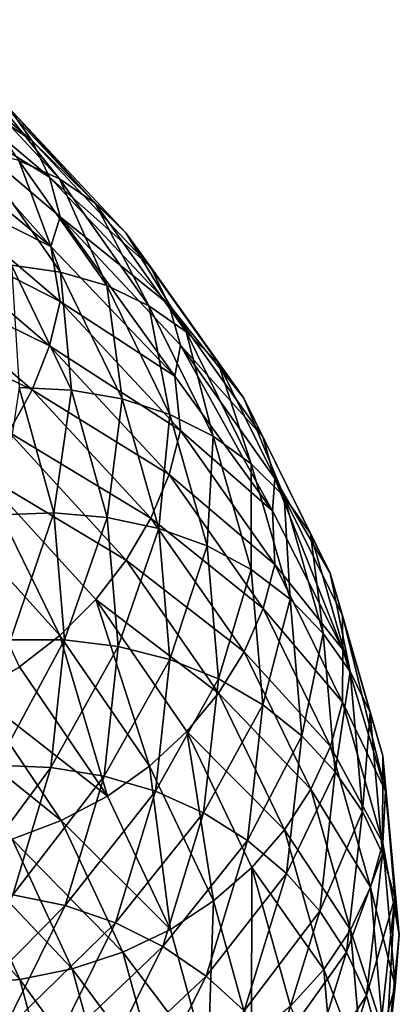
# Model space of a CAD drawing. Header units: metres. Extents: x -44 to 117, y -432 to 89.
# Tile 544 of 656: x 16 to 19, y -273 to -266. Entities that reach past the tile are written whole.
import ezdxf

# ---------------------------------------------------------------- set-up
doc = ezdxf.new("R2010")
doc.units = ezdxf.units.M
doc.layers.add('solid_125568', color=7, linetype='CONTINUOUS')

msp = doc.modelspace()

# ---------------------------------------------------------------- linework, layer by layer
at = {"layer": 'solid_125568'}
for points in [[(15.119085, -265.807709, 924.405945), (16.204203, -266.726135, 925.837158), (15.242907, -266.079651, 924.204346)], [(16.025513, -266.476349, 926.04425), (16.204203, -266.726135, 925.837158), (15.119085, -265.807709, 924.405945)], [(15.242907, -266.079651, 924.204346), (16.336874, -267.005341, 925.646729), (15.319744, -266.376892, 924.028931)], [(16.204203, -266.726135, 925.837158), (16.336874, -267.005341, 925.646729), (15.242907, -266.079651, 924.204346)], [(15.547182, -266.088562, 926.490173), (16.413265, -267.018738, 927.954041), (15.805094, -266.261902, 926.263489)], [(16.105722, -266.879517, 928.15448), (16.413265, -267.018738, 927.954041), (15.547182, -266.088562, 926.490173)], [(15.805094, -266.261902, 926.263489), (16.685532, -267.203888, 927.752563), (16.025513, -266.476349, 926.04425)], [(16.413265, -267.018738, 927.954041), (16.685532, -267.203888, 927.752563), (15.805094, -266.261902, 926.263489)], [(15.319744, -266.376892, 924.028931), (16.347694, -267.5336, 925.18927), (15.219242, -266.596527, 923.739075)], [(15.319744, -266.376892, 924.028931), (16.419231, -267.308136, 925.4776), (16.347694, -267.5336, 925.18927)], [(16.336874, -267.005341, 925.646729), (16.419231, -267.308136, 925.4776), (15.319744, -266.376892, 924.028931)], [(16.025513, -266.476349, 926.04425), (16.918192, -267.429108, 927.554504), (16.204203, -266.726135, 925.837158)], [(16.685532, -267.203888, 927.752563), (16.918192, -267.429108, 927.554504), (16.025513, -266.476349, 926.04425)], [(15.219242, -266.596527, 923.739075), (16.347694, -267.5336, 925.18927), (15.320263, -267.015839, 923.777954)], [(16.204203, -266.726135, 925.837158), (17.106787, -267.688263, 927.364136), (16.336874, -267.005341, 925.646729)], [(16.918192, -267.429108, 927.554504), (17.106787, -267.688263, 927.364136), (16.204203, -266.726135, 925.837158)], [(15.76793, -266.790863, 928.349243), (16.422501, -267.728485, 929.82312), (16.105722, -266.879517, 928.15448)], [(16.04772, -267.675873, 929.972473), (16.422501, -267.728485, 929.82312), (15.76793, -266.790863, 928.349243)], [(16.105722, -266.879517, 928.15448), (16.774261, -267.831268, 929.661926), (16.413265, -267.018738, 927.954041)], [(16.422501, -267.728485, 929.82312), (16.774261, -267.831268, 929.661926), (16.105722, -266.879517, 928.15448)], [(16.336874, -267.005341, 925.646729), (17.246813, -267.975281, 927.185608), (16.419231, -267.308136, 925.4776)], [(17.106787, -267.688263, 927.364136), (17.246813, -267.975281, 927.185608), (16.336874, -267.005341, 925.646729)], [(15.320263, -267.015839, 923.777954), (16.419828, -267.951996, 925.223389), (15.244253, -267.35321, 923.70459)], [(16.347694, -267.5336, 925.18927), (16.419828, -267.951996, 925.223389), (15.320263, -267.015839, 923.777954)], [(16.413265, -267.018738, 927.954041), (17.094555, -267.983948, 929.491699), (16.685532, -267.203888, 927.752563)], [(16.774261, -267.831268, 929.661926), (17.094555, -267.983948, 929.491699), (16.413265, -267.018738, 927.954041)], [(16.685532, -267.203888, 927.752563), (17.378111, -268.181641, 929.316589), (16.918192, -267.429108, 927.554504)], [(17.094555, -267.983948, 929.491699), (17.378111, -268.181641, 929.316589), (16.685532, -267.203888, 927.752563)], [(16.419231, -267.308136, 925.4776), (17.290993, -268.519348, 926.743713), (16.347694, -267.5336, 925.18927)], [(16.419231, -267.308136, 925.4776), (17.333761, -268.284027, 927.023132), (17.290993, -268.519348, 926.743713)], [(17.246813, -267.975281, 927.185608), (17.333761, -268.284027, 927.023132), (16.419231, -267.308136, 925.4776)], [(15.244253, -267.35321, 923.70459), (16.338322, -268.28894, 925.140564), (15.121366, -267.689911, 923.667786)], [(16.419828, -267.951996, 925.223389), (16.338322, -268.28894, 925.140564), (15.244253, -267.35321, 923.70459)], [(16.918192, -267.429108, 927.554504), (17.620394, -268.418182, 929.140625), (17.106787, -267.688263, 927.364136)], [(17.378111, -268.181641, 929.316589), (17.620394, -268.418182, 929.140625), (16.918192, -267.429108, 927.554504)], [(16.347694, -267.5336, 925.18927), (17.290993, -268.519348, 926.743713), (16.419828, -267.951996, 925.223389)], [(16.04772, -267.675873, 929.972473), (16.505716, -268.625519, 931.462158), (16.422501, -267.728485, 929.82312)], [(16.106247, -268.607147, 931.558167), (16.505716, -268.625519, 931.462158), (16.04772, -267.675873, 929.972473)], [(15.121366, -267.689911, 923.667786), (16.206585, -268.62323, 925.089539), (14.955411, -268.018341, 923.667542)], [(16.338322, -268.28894, 925.140564), (16.206585, -268.62323, 925.089539), (15.121366, -267.689911, 923.667786)], [(16.422501, -267.728485, 929.82312), (16.891106, -268.693268, 931.350098), (16.774261, -267.831268, 929.661926)], [(16.505716, -268.625519, 931.462158), (16.891106, -268.693268, 931.350098), (16.422501, -267.728485, 929.82312)], [(17.106787, -267.688263, 927.364136), (17.816769, -268.687256, 928.967773), (17.246813, -267.975281, 927.185608)], [(17.620394, -268.418182, 929.140625), (17.816769, -268.687256, 928.967773), (17.106787, -267.688263, 927.364136)], [(16.774261, -267.831268, 929.661926), (17.252851, -268.810822, 931.223572), (17.094555, -267.983948, 929.491699)], [(16.891106, -268.693268, 931.350098), (17.252851, -268.810822, 931.223572), (16.774261, -267.831268, 929.661926)], [(16.419828, -267.951996, 925.223389), (17.334429, -268.933105, 926.765564), (16.338322, -268.28894, 925.140564)], [(17.290993, -268.519348, 926.743713), (17.334429, -268.933105, 926.765564), (16.419828, -267.951996, 925.223389)], [(17.246813, -267.975281, 927.185608), (17.962572, -268.982483, 928.801697), (17.333761, -268.284027, 927.023132)], [(17.816769, -268.687256, 928.967773), (17.962572, -268.982483, 928.801697), (17.246813, -267.975281, 927.185608)], [(16.206585, -268.62323, 925.089539), (16.028721, -268.947357, 925.070679), (14.955411, -268.018341, 923.667542)], [(17.094555, -267.983948, 929.491699), (17.58227, -268.977539, 931.084595), (17.378111, -268.181641, 929.316589)], [(17.252851, -268.810822, 931.223572), (17.58227, -268.977539, 931.084595), (17.094555, -267.983948, 929.491699)], [(17.378111, -268.181641, 929.316589), (17.873903, -269.188293, 930.936707), (17.620394, -268.418182, 929.140625)], [(17.58227, -268.977539, 931.084595), (17.873903, -269.188293, 930.936707), (17.378111, -268.181641, 929.316589)], [(16.338322, -268.28894, 925.140564), (17.248346, -269.269562, 926.672668), (16.206585, -268.62323, 925.089539)], [(17.334429, -268.933105, 926.765564), (17.248346, -269.269562, 926.672668), (16.338322, -268.28894, 925.140564)], [(17.333761, -268.284027, 927.023132), (18.035254, -269.543671, 928.378052), (17.290993, -268.519348, 926.743713)], [(17.333761, -268.284027, 927.023132), (18.053135, -269.297516, 928.64624), (18.035254, -269.543671, 928.378052)], [(17.962572, -268.982483, 928.801697), (18.053135, -269.297516, 928.64624), (17.333761, -268.284027, 927.023132)], [(17.620394, -268.418182, 929.140625), (18.123062, -269.436676, 930.78363), (17.816769, -268.687256, 928.967773)], [(17.873903, -269.188293, 930.936707), (18.123062, -269.436676, 930.78363), (17.620394, -268.418182, 929.140625)], [(17.290993, -268.519348, 926.743713), (18.035254, -269.543671, 928.378052), (17.334429, -268.933105, 926.765564)], [(15.961118, -269.575806, 933.07959), (16.37179, -269.560638, 933.041565), (16.106247, -268.607147, 931.558167)], [(16.206585, -268.62323, 925.089539), (17.109243, -269.601257, 926.606506), (16.028721, -268.947357, 925.070679)], [(16.106247, -268.607147, 931.558167), (16.37179, -269.560638, 933.041565), (16.505716, -268.625519, 931.462158)], [(17.248346, -269.269562, 926.672668), (17.109243, -269.601257, 926.606506), (16.206585, -268.62323, 925.089539)], [(16.37179, -269.560638, 933.041565), (16.777781, -269.594757, 932.985229), (16.505716, -268.625519, 931.462158)], [(16.505716, -268.625519, 931.462158), (16.777781, -269.594757, 932.985229), (16.891106, -268.693268, 931.350098)], [(16.777781, -269.594757, 932.985229), (17.169436, -269.678131, 932.911255), (16.891106, -268.693268, 931.350098)], [(16.891106, -268.693268, 931.350098), (17.169436, -269.678131, 932.911255), (17.252851, -268.810822, 931.223572)], [(17.816769, -268.687256, 928.967773), (18.324995, -269.716095, 930.628845), (17.962572, -268.982483, 928.801697)], [(18.123062, -269.436676, 930.78363), (18.324995, -269.716095, 930.628845), (17.816769, -268.687256, 928.967773)], [(17.169436, -269.678131, 932.911255), (17.53709, -269.810883, 932.820129), (17.252851, -268.810822, 931.223572)], [(17.252851, -268.810822, 931.223572), (17.53709, -269.810883, 932.820129), (17.58227, -268.977539, 931.084595)], [(16.028721, -268.947357, 925.070679), (16.921473, -269.920746, 926.567993), (15.808845, -269.253815, 925.084412)], [(17.109243, -269.601257, 926.606506), (16.921473, -269.920746, 926.567993), (16.028721, -268.947357, 925.070679)], [(17.334429, -268.933105, 926.765564), (18.053865, -269.952118, 928.385254), (17.248346, -269.269562, 926.672668)], [(18.035254, -269.543671, 928.378052), (18.053865, -269.952118, 928.385254), (17.334429, -268.933105, 926.765564)], [(17.53709, -269.810883, 932.820129), (17.871922, -269.992096, 932.713013), (17.58227, -268.977539, 931.084595)], [(17.58227, -268.977539, 931.084595), (17.871922, -269.992096, 932.713013), (17.873903, -269.188293, 930.936707)], [(17.962572, -268.982483, 928.801697), (18.474924, -270.019928, 930.475708), (18.053135, -269.297516, 928.64624)], [(18.324995, -269.716095, 930.628845), (18.474924, -270.019928, 930.475708), (17.962572, -268.982483, 928.801697)], [(15.808845, -269.253815, 925.084412), (16.4174, -270.49353, 926.577148), (15.551105, -269.535126, 925.131104)], [(15.808845, -269.253815, 925.084412), (16.689396, -270.220642, 926.557861), (16.4174, -270.49353, 926.577148)], [(16.921473, -269.920746, 926.567993), (16.689396, -270.220642, 926.557861), (15.808845, -269.253815, 925.084412)], [(17.871922, -269.992096, 932.713013), (18.168346, -270.216339, 932.592957), (17.873903, -269.188293, 930.936707)], [(17.873903, -269.188293, 930.936707), (18.168346, -270.216339, 932.592957), (18.123062, -269.436676, 930.78363)], [(17.248346, -269.269562, 926.672668), (17.964174, -270.288025, 928.281799), (17.109243, -269.601257, 926.606506)], [(18.053865, -269.952118, 928.385254), (17.964174, -270.288025, 928.281799), (17.248346, -269.269562, 926.672668)], [(18.053135, -269.297516, 928.64624), (18.571095, -270.599152, 930.072327), (18.035254, -269.543671, 928.378052)], [(18.053135, -269.297516, 928.64624), (18.568075, -270.341492, 930.327454), (18.571095, -270.599152, 930.072327)], [(18.474924, -270.019928, 930.475708), (18.568075, -270.341492, 930.327454), (18.053135, -269.297516, 928.64624)], [(18.123062, -269.436676, 930.78363), (18.421577, -270.476929, 932.463318), (18.324995, -269.716095, 930.628845)], [(18.168346, -270.216339, 932.592957), (18.421577, -270.476929, 932.463318), (18.123062, -269.436676, 930.78363)], [(15.551105, -269.535126, 925.131104), (16.4174, -270.49353, 926.577148), (16.110025, -270.732178, 926.626892)], [(18.035254, -269.543671, 928.378052), (18.571095, -270.599152, 930.072327), (18.053865, -269.952118, 928.385254)], [(15.961118, -269.575806, 933.07959), (16.040298, -270.525635, 934.536377), (16.37179, -269.560638, 933.041565)], [(16.040298, -270.525635, 934.536377), (16.453007, -270.526306, 934.539185), (16.37179, -269.560638, 933.041565)], [(16.37179, -269.560638, 933.041565), (16.453007, -270.526306, 934.539185), (16.777781, -269.594757, 932.985229)], [(16.453007, -270.526306, 934.539185), (16.860949, -270.576416, 934.522949), (16.777781, -269.594757, 932.985229)], [(16.777781, -269.594757, 932.985229), (16.860949, -270.576416, 934.522949), (17.169436, -269.678131, 932.911255)], [(17.109243, -269.601257, 926.606506), (17.819271, -270.616943, 928.199829), (16.921473, -269.920746, 926.567993)], [(17.964174, -270.288025, 928.281799), (17.819271, -270.616943, 928.199829), (17.109243, -269.601257, 926.606506)], [(16.860949, -270.576416, 934.522949), (17.254461, -270.675781, 934.487427), (17.169436, -269.678131, 932.911255)], [(17.169436, -269.678131, 932.911255), (17.254461, -270.675781, 934.487427), (17.53709, -269.810883, 932.820129)], [(18.324995, -269.716095, 930.628845), (18.626791, -270.766998, 932.326965), (18.474924, -270.019928, 930.475708)], [(18.421577, -270.476929, 932.463318), (18.626791, -270.766998, 932.326965), (18.324995, -269.716095, 930.628845)], [(17.254461, -270.675781, 934.487427), (17.623884, -270.824036, 934.431946), (17.53709, -269.810883, 932.820129)], [(17.53709, -269.810883, 932.820129), (17.623884, -270.824036, 934.431946), (17.871922, -269.992096, 932.713013)], [(16.921473, -269.920746, 926.567993), (17.623711, -270.931519, 928.140686), (16.689396, -270.220642, 926.557861)], [(17.819271, -270.616943, 928.199829), (17.623711, -270.931519, 928.140686), (16.921473, -269.920746, 926.567993)], [(17.623884, -270.824036, 934.431946), (17.960358, -271.019989, 934.357056), (17.871922, -269.992096, 932.713013)], [(17.871922, -269.992096, 932.713013), (17.960358, -271.019989, 934.357056), (18.168346, -270.216339, 932.592957)], [(18.053865, -269.952118, 928.385254), (18.568861, -271.00177, 930.062927), (17.964174, -270.288025, 928.281799)], [(18.571095, -270.599152, 930.072327), (18.568861, -271.00177, 930.062927), (18.053865, -269.952118, 928.385254)], [(18.474924, -270.019928, 930.475708), (18.77916, -271.07962, 932.186951), (18.568075, -270.341492, 930.327454)], [(18.626791, -270.766998, 932.326965), (18.77916, -271.07962, 932.186951), (18.474924, -270.019928, 930.475708)], [(16.689396, -270.220642, 926.557861), (17.09886, -271.488403, 928.096252), (16.4174, -270.49353, 926.577148)], [(16.689396, -270.220642, 926.557861), (17.382046, -271.224426, 928.105713), (17.09886, -271.488403, 928.096252)], [(17.623711, -270.931519, 928.140686), (17.382046, -271.224426, 928.105713), (16.689396, -270.220642, 926.557861)], [(17.960358, -271.019989, 934.357056), (18.258236, -271.257965, 934.265076), (18.168346, -270.216339, 932.592957)], [(18.168346, -270.216339, 932.592957), (18.258236, -271.257965, 934.265076), (18.421577, -270.476929, 932.463318)], [(17.964174, -270.288025, 928.281799), (18.476578, -271.337097, 929.948608), (17.819271, -270.616943, 928.199829)], [(18.568861, -271.00177, 930.062927), (18.476578, -271.337097, 929.948608), (17.964174, -270.288025, 928.281799)], [(18.568075, -270.341492, 930.327454), (18.893959, -271.678986, 931.807373), (18.571095, -270.599152, 930.072327)], [(18.568075, -270.341492, 930.327454), (18.87385, -271.407898, 932.046082), (18.893959, -271.678986, 931.807373)], [(18.77916, -271.07962, 932.186951), (18.87385, -271.407898, 932.046082), (18.568075, -270.341492, 930.327454)], [(16.040298, -270.525635, 934.536377), (15.937838, -271.480499, 935.989197), (16.453007, -270.526306, 934.539185)], [(15.937838, -271.480499, 935.989197), (16.347912, -271.497101, 936.032715), (16.453007, -270.526306, 934.539185)], [(16.4174, -270.49353, 926.577148), (16.778839, -271.716278, 928.113953), (16.110025, -270.732178, 926.626892)], [(16.453007, -270.526306, 934.539185), (16.347912, -271.497101, 936.032715), (16.860949, -270.576416, 934.522949)], [(16.4174, -270.49353, 926.577148), (17.09886, -271.488403, 928.096252), (16.778839, -271.716278, 928.113953)], [(18.258236, -271.257965, 934.265076), (18.512684, -271.530945, 934.158936), (18.421577, -270.476929, 932.463318)], [(18.421577, -270.476929, 932.463318), (18.512684, -271.530945, 934.158936), (18.626791, -270.766998, 932.326965)], [(16.347912, -271.497101, 936.032715), (16.753181, -271.563385, 936.056519), (16.860949, -270.576416, 934.522949)], [(16.860949, -270.576416, 934.522949), (16.753181, -271.563385, 936.056519), (17.254461, -270.675781, 934.487427)], [(18.571095, -270.599152, 930.072327), (18.893959, -271.678986, 931.807373), (18.568861, -271.00177, 930.062927)], [(16.753181, -271.563385, 936.056519), (17.144094, -271.678802, 936.059265), (17.254461, -270.675781, 934.487427)], [(17.254461, -270.675781, 934.487427), (17.144094, -271.678802, 936.059265), (17.623884, -270.824036, 934.431946)], [(17.819271, -270.616943, 928.199829), (18.327517, -271.663055, 929.850281), (17.623711, -270.931519, 928.140686)], [(18.476578, -271.337097, 929.948608), (18.327517, -271.663055, 929.850281), (17.819271, -270.616943, 928.199829)], [(16.110025, -270.732178, 926.626892), (16.778839, -271.716278, 928.113953), (15.7726, -270.93045, 926.707764)], [(17.144094, -271.678802, 936.059265), (17.511103, -271.842682, 936.03949), (17.623884, -270.824036, 934.431946)], [(17.623884, -270.824036, 934.431946), (17.511103, -271.842682, 936.03949), (17.960358, -271.019989, 934.357056)], [(18.512684, -271.530945, 934.158936), (18.71887, -271.831818, 934.04126), (18.626791, -270.766998, 932.326965)], [(18.626791, -270.766998, 932.326965), (18.71887, -271.831818, 934.04126), (18.77916, -271.07962, 932.186951)], [(15.7726, -270.93045, 926.707764), (16.427479, -271.902069, 928.160095), (15.413292, -271.085846, 926.8172)], [(16.778839, -271.716278, 928.113953), (16.427479, -271.902069, 928.160095), (15.7726, -270.93045, 926.707764)], [(17.623711, -270.931519, 928.140686), (18.126377, -271.972504, 929.769897), (17.382046, -271.224426, 928.105713)], [(18.327517, -271.663055, 929.850281), (18.126377, -271.972504, 929.769897), (17.623711, -270.931519, 928.140686)], [(17.511103, -271.842682, 936.03949), (17.845407, -272.053497, 935.996582), (17.960358, -271.019989, 934.357056)], [(17.960358, -271.019989, 934.357056), (17.845407, -272.053497, 935.996582), (18.258236, -271.257965, 934.265076)], [(18.568861, -271.00177, 930.062927), (18.874681, -272.074036, 931.777954), (18.476578, -271.337097, 929.948608)], [(18.893959, -271.678986, 931.807373), (18.874681, -272.074036, 931.777954), (18.568861, -271.00177, 930.062927)], [(16.427479, -271.902069, 928.160095), (16.053255, -272.04364, 928.232849), (15.413292, -271.085846, 926.8172)], [(18.71887, -271.831818, 934.04126), (18.87196, -272.153442, 933.914429), (18.77916, -271.07962, 932.186951)], [(18.77916, -271.07962, 932.186951), (18.87196, -272.153442, 933.914429), (18.87385, -271.407898, 932.046082)], [(17.382046, -271.224426, 928.105713), (17.586691, -272.512726, 929.670044), (17.09886, -271.488403, 928.096252)], [(17.382046, -271.224426, 928.105713), (17.877863, -272.258118, 929.709167), (17.586691, -272.512726, 929.670044)], [(18.126377, -271.972504, 929.769897), (17.877863, -272.258118, 929.709167), (17.382046, -271.224426, 928.105713)], [(17.845407, -272.053497, 935.996582), (18.141365, -272.305267, 935.932617), (18.258236, -271.257965, 934.265076)], [(18.258236, -271.257965, 934.265076), (18.141365, -272.305267, 935.932617), (18.512684, -271.530945, 934.158936)], [(18.476578, -271.337097, 929.948608), (18.780844, -272.408691, 931.652466), (18.327517, -271.663055, 929.850281)], [(18.874681, -272.074036, 931.777954), (18.780844, -272.408691, 931.652466), (18.476578, -271.337097, 929.948608)], [(18.87196, -272.153442, 933.914429), (18.967123, -272.488556, 933.781067), (18.87385, -271.407898, 932.046082)], [(18.87385, -271.407898, 932.046082), (18.999969, -272.771271, 933.556274), (18.893959, -271.678986, 931.807373)], [(18.87385, -271.407898, 932.046082), (18.967123, -272.488556, 933.781067), (18.999969, -272.771271, 933.556274)], [(15.937838, -271.480499, 935.989197), (15.655846, -272.43335, 937.420227), (16.347912, -271.497101, 936.032715)], [(15.655846, -272.43335, 937.420227), (16.058664, -272.465851, 937.503967), (16.347912, -271.497101, 936.032715)], [(16.347912, -271.497101, 936.032715), (16.058664, -272.465851, 937.503967), (16.753181, -271.563385, 936.056519)], [(17.09886, -271.488403, 928.096252), (17.257652, -272.72934, 929.654663), (16.778839, -271.716278, 928.113953)], [(17.09886, -271.488403, 928.096252), (17.586691, -272.512726, 929.670044), (17.257652, -272.72934, 929.654663)], [(16.058664, -272.465851, 937.503967), (16.456699, -272.548248, 937.567261), (16.753181, -271.563385, 936.056519)], [(16.753181, -271.563385, 936.056519), (16.456699, -272.548248, 937.567261), (17.144094, -271.678802, 936.059265)], [(18.141365, -272.305267, 935.932617), (18.394148, -272.590729, 935.850037), (18.512684, -271.530945, 934.158936)], [(18.512684, -271.530945, 934.158936), (18.394148, -272.590729, 935.850037), (18.71887, -271.831818, 934.04126)], [(16.778839, -271.716278, 928.113953), (17.257652, -272.72934, 929.654663), (16.427479, -271.902069, 928.160095)], [(16.456699, -272.548248, 937.567261), (16.840609, -272.679657, 937.607788), (17.144094, -271.678802, 936.059265)], [(17.144094, -271.678802, 936.059265), (16.840609, -272.679657, 937.607788), (17.511103, -271.842682, 936.03949)], [(18.327517, -271.663055, 929.850281), (18.629303, -272.731628, 931.537537), (18.126377, -271.972504, 929.769897)], [(18.780844, -272.408691, 931.652466), (18.629303, -272.731628, 931.537537), (18.327517, -271.663055, 929.850281)], [(18.893959, -271.678986, 931.807373), (18.999969, -272.771271, 933.556274), (18.874681, -272.074036, 931.777954)], [(16.840609, -272.679657, 937.607788), (17.201067, -272.8591, 937.623108), (17.511103, -271.842682, 936.03949)], [(17.511103, -271.842682, 936.03949), (17.201067, -272.8591, 937.623108), (17.845407, -272.053497, 935.996582)], [(18.394148, -272.590729, 935.850037), (18.59897, -272.902527, 935.750854), (18.71887, -271.831818, 934.04126)], [(18.71887, -271.831818, 934.04126), (18.59897, -272.902527, 935.750854), (18.87196, -272.153442, 933.914429)], [(16.427479, -271.902069, 928.160095), (16.896338, -272.9021, 929.664856), (16.053255, -272.04364, 928.232849)], [(17.257652, -272.72934, 929.654663), (16.896338, -272.9021, 929.664856), (16.427479, -271.902069, 928.160095)], [(18.126377, -271.972504, 929.769897), (18.424852, -273.035706, 931.435364), (17.877863, -272.258118, 929.709167)], [(18.629303, -272.731628, 931.537537), (18.424852, -273.035706, 931.435364), (18.126377, -271.972504, 929.769897)], [(16.053255, -272.04364, 928.232849), (16.511435, -273.029236, 929.699707), (15.665241, -272.139526, 928.329163)], [(16.896338, -272.9021, 929.664856), (16.511435, -273.029236, 929.699707), (16.053255, -272.04364, 928.232849)], [(17.201067, -272.8591, 937.623108), (17.529436, -273.084717, 937.611877), (17.845407, -272.053497, 935.996582)], [(17.845407, -272.053497, 935.996582), (17.529436, -273.084717, 937.611877), (18.141365, -272.305267, 935.932617)], [(18.874681, -272.074036, 931.777954), (18.967993, -273.160522, 933.509216), (18.780844, -272.408691, 931.652466)], [(18.999969, -272.771271, 933.556274), (18.967993, -273.160522, 933.509216), (18.874681, -272.074036, 931.777954)], [(15.665241, -272.139526, 928.329163), (16.112322, -273.10965, 929.757019), (15.272491, -272.188202, 928.446106)], [(16.511435, -273.029236, 929.699707), (16.112322, -273.10965, 929.757019), (15.665241, -272.139526, 928.329163)], [(18.59897, -272.902527, 935.750854), (18.751049, -273.233124, 935.637329), (18.87196, -272.153442, 933.914429)], [(18.87196, -272.153442, 933.914429), (18.751049, -273.233124, 935.637329), (18.967123, -272.488556, 933.781067)], [(16.112322, -273.10965, 929.757019), (15.708364, -273.142334, 929.834717), (15.272491, -272.188202, 928.446106)], [(17.529436, -273.084717, 937.611877), (17.820139, -273.35025, 937.575562), (18.141365, -272.305267, 935.932617)], [(17.877863, -272.258118, 929.709167), (17.876411, -273.558716, 931.278992), (17.586691, -272.512726, 929.670044)], [(18.141365, -272.305267, 935.932617), (17.820139, -273.35025, 937.575562), (18.394148, -272.590729, 935.850037)], [(17.877863, -272.258118, 929.709167), (18.172289, -273.313751, 931.348389), (17.876411, -273.558716, 931.278992)], [(18.424852, -273.035706, 931.435364), (18.172289, -273.313751, 931.348389), (17.877863, -272.258118, 929.709167)], [(16.058664, -272.465851, 937.503967), (15.588631, -273.425323, 938.934753), (16.456699, -272.548248, 937.567261)], [(18.780844, -272.408691, 931.652466), (18.873657, -273.494507, 933.372559), (18.629303, -272.731628, 931.537537)], [(18.967993, -273.160522, 933.509216), (18.873657, -273.494507, 933.372559), (18.780844, -272.408691, 931.652466)], [(15.588631, -273.425323, 938.934753), (15.97495, -273.523621, 939.036499), (16.456699, -272.548248, 937.567261)], [(16.456699, -272.548248, 937.567261), (15.97495, -273.523621, 939.036499), (16.840609, -272.679657, 937.607788)], [(17.586691, -272.512726, 929.670044), (17.542061, -273.763702, 931.229858), (17.257652, -272.72934, 929.654663)], [(17.586691, -272.512726, 929.670044), (17.876411, -273.558716, 931.278992), (17.542061, -273.763702, 931.229858)], [(18.751049, -273.233124, 935.637329), (18.845608, -273.575073, 935.511353), (18.967123, -272.488556, 933.781067)], [(18.967123, -272.488556, 933.781067), (18.845608, -273.575073, 935.511353), (18.887703, -273.869629, 935.300842)], [(18.967123, -272.488556, 933.781067), (18.887703, -273.869629, 935.300842), (18.999969, -272.771271, 933.556274)], [(17.820139, -273.35025, 937.575562), (18.068411, -273.648132, 937.516052), (18.394148, -272.590729, 935.850037)], [(18.394148, -272.590729, 935.850037), (18.068411, -273.648132, 937.516052), (18.59897, -272.902527, 935.750854)], [(15.97495, -273.523621, 939.036499), (16.347532, -273.670776, 939.113831), (16.840609, -272.679657, 937.607788)], [(16.840609, -272.679657, 937.607788), (16.347532, -273.670776, 939.113831), (17.201067, -272.8591, 937.623108)], [(17.257652, -272.72934, 929.654663), (17.542061, -273.763702, 931.229858), (16.896338, -272.9021, 929.664856)], [(18.629303, -272.731628, 931.537537), (18.721344, -273.814301, 933.240784), (18.424852, -273.035706, 931.435364)], [(18.873657, -273.494507, 933.372559), (18.721344, -273.814301, 933.240784), (18.629303, -272.731628, 931.537537)], [(18.999969, -272.771271, 933.556274), (18.887703, -273.869629, 935.300842), (18.967993, -273.160522, 933.509216)], [(16.347532, -273.670776, 939.113831), (16.697382, -273.86554, 939.163452), (17.201067, -272.8591, 937.623108)], [(16.896338, -272.9021, 929.664856), (17.174862, -273.923004, 931.203369), (16.511435, -273.029236, 929.699707)], [(17.201067, -272.8591, 937.623108), (16.697382, -273.86554, 939.163452), (17.529436, -273.084717, 937.611877)], [(17.542061, -273.763702, 931.229858), (17.174862, -273.923004, 931.203369), (16.896338, -272.9021, 929.664856)], [(18.068411, -273.648132, 937.516052), (18.26956, -273.970703, 937.435242), (18.59897, -272.902527, 935.750854)], [(18.59897, -272.902527, 935.750854), (18.26956, -273.970703, 937.435242), (18.751049, -273.233124, 935.637329)], [(16.511435, -273.029236, 929.699707), (16.783617, -274.035217, 931.199524), (16.112322, -273.10965, 929.757019)], [(17.174862, -273.923004, 931.203369), (16.783617, -274.035217, 931.199524), (16.511435, -273.029236, 929.699707)], [(18.424852, -273.035706, 931.435364), (18.515884, -274.112885, 933.116699), (18.172289, -273.313751, 931.348389)], [(18.721344, -273.814301, 933.240784), (18.515884, -274.112885, 933.116699), (18.424852, -273.035706, 931.435364)], [(16.112322, -273.10965, 929.757019), (16.377903, -274.099731, 931.217041), (15.708364, -273.142334, 929.834717)], [(16.377903, -274.099731, 931.217041), (15.967285, -274.115845, 931.254639), (15.708364, -273.142334, 929.834717)], [(16.783617, -274.035217, 931.199524), (16.377903, -274.099731, 931.217041), (16.112322, -273.10965, 929.757019)], [(16.697382, -273.86554, 939.163452), (17.016117, -274.105713, 939.183044), (17.529436, -273.084717, 937.611877)], [(17.529436, -273.084717, 937.611877), (17.016117, -274.105713, 939.183044), (17.820139, -273.35025, 937.575562)], [(18.967993, -273.160522, 933.509216), (18.846506, -274.25293, 935.23584), (18.873657, -273.494507, 933.372559)], [(18.887703, -273.869629, 935.300842), (18.846506, -274.25293, 935.23584), (18.967993, -273.160522, 933.509216)], [(18.26956, -273.970703, 937.435242), (18.418915, -274.310272, 937.334656), (18.751049, -273.233124, 935.637329)], [(18.751049, -273.233124, 935.637329), (18.418915, -274.310272, 937.334656), (18.845608, -273.575073, 935.511353)]]:
    msp.add_3dface(points, dxfattribs=at)

doc.saveas('drawing.dxf')
